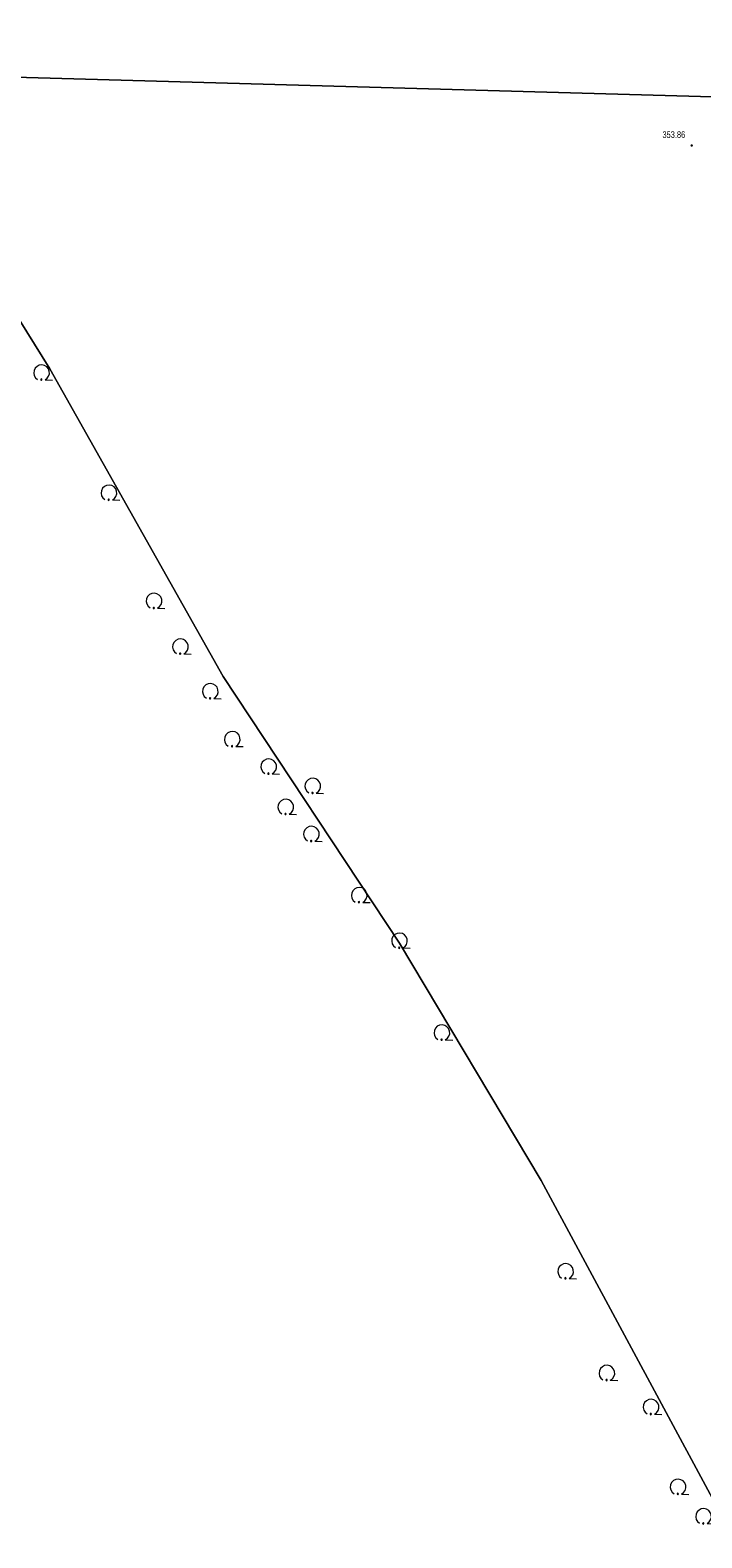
# Model space of a CAD drawing. Header units: metres. Extents: x 345144 to 348639, y 5629211 to 5635235.
# Tile 703 of 1056: x 346682 to 346751, y 5630323 to 5630476. Entities that reach past the tile are written whole.
import ezdxf

# ---------------------------------------------------------------- set-up
doc = ezdxf.new("R2010")
doc.units = ezdxf.units.M
doc.header["$MEASUREMENT"] = 0
for name, color, linetype in [('028 Geländeform', 7, 'Continuous'), ('028 Geländeform Ausg.', 7, 'Continuous'), ('081-083 Topographie', 7, 'Continuous'), ('AX Flurstück', 7, 'Continuous'), ('Blatt', 7, 'Continuous')]:
    doc.layers.add(name, color=color, linetype=linetype)
doc.styles.add('ARIAL', font='arial.ttf', dxfattribs={"height": 1})

# ---------------------------------------------------------------- blocks, each defined once
blk = doc.blocks.new('alk_043x_nrw')
h = blk.add_hatch(color=7)
edge = h.paths.add_edge_path(flags=0)
edge.add_arc((0, 0), 1, 180, 360, ccw=False)
edge.add_arc((0, 0), 1, 0, 180, ccw=False)
blk = doc.blocks.new('alk_7100_nrwx2')
at = {"true_color": 0x2e2e2e}
h = blk.add_hatch(color=250, dxfattribs=at)
edge = h.paths.add_edge_path(flags=0)
edge.add_arc((0.024073, -0.597267), 0.057254, 180, 360, ccw=False)
edge.add_arc((0.024073, -0.597267), 0.057255, 0, 180, ccw=False)
at = {"color": 250, "lineweight": 5, "true_color": 0x2e2e2e, "flags": 128}
blk.add_lwpolyline([(0.349382, -0.597267), (1, -0.597267)], dxfattribs=at)
at = {"color": 250, "lineweight": 5, "true_color": 0x2e2e2e}
for centre, radius, start, end in [((0.024073, 0.012362), 0.690995, -61.91481688, -118.08518312), ((0.024073, -0.597267), 0.057255, 0, 180), ((0.024073, -0.597267), 0.057254, 180, 0)]:
    blk.add_arc(centre, radius, start, end, dxfattribs=at)

msp = doc.modelspace()

# ---------------------------------------------------------------- linework, layer by layer
at = {"layer": 'AX Flurstück', "color": 8, "linetype": 'Continuous', "lineweight": 13, "true_color": 0x808080, "flags": 128}
for points in [[(346755.147, 5630320.563), (346734.214, 5630359.371), (346719.839, 5630383.464), (346701.93, 5630410.527), (346684.329, 5630441.741), (346679.646, 5630449.261), (346672.038, 5630473.938), (346659.212, 5630512.225), (346658.744, 5630555.47), (346667.473, 5630591.203), (346679.286, 5630627.424), (346686.601, 5630621.836), (346708.976, 5630600.062), (346717.261, 5630593.391), (346726.73, 5630587.76), (346738.874, 5630581.416), (346751.967, 5630577.79)], [(346596.14, 5630531.437), (346612.071, 5630521.814), (346629.865, 5630512.068), (346648.612, 5630502.656), (346661.581, 5630481.151), (346679.646, 5630449.261), (346684.329, 5630441.741), (346701.93, 5630410.527), (346719.839, 5630383.464), (346734.214, 5630359.371), (346755.147, 5630320.563)]]:
    msp.add_lwpolyline(points, dxfattribs=at)
at = {"layer": 'Blatt', "color": 205, "linetype": 'Continuous', "lineweight": 5, "true_color": 0x873099, "flags": 128}
for points in [[(346372.763, 5630598.288), (346364.639, 5630605.274), (346368.159, 5630730.238), (346867.913, 5630716.165), (346860.876, 5630466.287), (346477.796, 5630477.074), (346482.058, 5630492.227), (346438.987, 5630518.362), (346453.376, 5630569.537), (346432.634, 5630577.244), (346397.53, 5630586.989), (346372.763, 5630598.288)], [(346853.841, 5630216.41), (346465.195, 5630227.353), (346490.61, 5630297.322), (346500.361, 5630319.107), (346519.203, 5630315.172), (346520.759, 5630337.924), (346510.704, 5630355.443), (346515.85, 5630372.979), (346508.427, 5630392.926), (346488.469, 5630431.762), (346474.656, 5630465.91), (346477.796, 5630477.074), (346860.876, 5630466.287), (346853.841, 5630216.41)]]:
    msp.add_lwpolyline(points, dxfattribs=at)

# ---------------------------------------------------------------- block references
at = {"layer": '028 Geländeform', "xscale": 0.125, "yscale": 0.125, "rotation": -2.326094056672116}
msp.add_blockref('alk_043x_nrw', (346749.506, 5630464.415), dxfattribs=at)
at = {"layer": '081-083 Topographie', "xscale": 1.15275, "yscale": 1.15275}
for p, rotation in [((346683.463, 5630441.342), -2.326667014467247), ((346690.301, 5630429.145), -2.326094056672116), ((346694.876, 5630418.172), -2.326094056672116), ((346697.562, 5630413.521), -2.326094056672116), ((346700.594, 5630409.001), -2.326094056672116), ((346702.825, 5630404.135), -2.325521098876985), ((346706.519, 5630401.35), -2.325521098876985), ((346711.001, 5630399.386), -2.326094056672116), ((346708.259, 5630397.253), -2.325521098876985), ((346710.859, 5630394.509), -2.326094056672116), ((346715.719, 5630388.303), -2.325521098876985), ((346719.807, 5630383.675), -2.325521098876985), ((346724.11, 5630374.354), -2.326094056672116), ((346736.675, 5630350.126), -2.325521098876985), ((346740.867, 5630339.796), -2.324948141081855), ((346745.342, 5630336.345), -2.325521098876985), ((346748.088, 5630328.245), -2.325521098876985), ((346750.684, 5630325.253), -2.326094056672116)]:
    msp.add_blockref('alk_7100_nrwx2', p, dxfattribs=dict(at, rotation=rotation))

# ---------------------------------------------------------------- texts
at = {"layer": '028 Geländeform Ausg.', "color": 44, "true_color": 0xb27500, "style": 'ARIAL', "width": 0.8}
msp.add_text('353.86', height=0.6761367, dxfattribs=at).set_placement((346746.535, 5630465.186))

doc.saveas('drawing.dxf')
